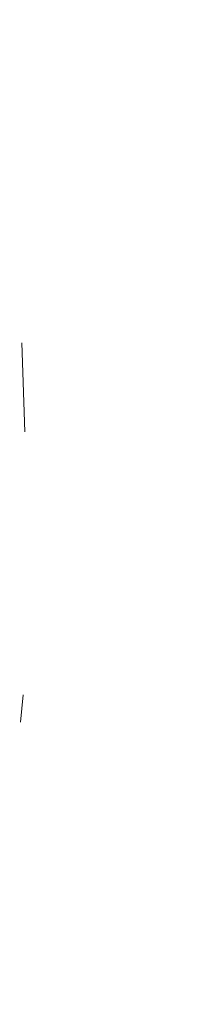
# Model space of a CAD drawing. Header units: millimetres. Extents: x 1962 to 3194, y -795 to -219.
# Tile 257 of 265: x 2846.109 to 2846.647, y -462.663 to -459.595. Entities that reach past the tile are written whole.
import ezdxf

# ---------------------------------------------------------------- set-up
doc = ezdxf.new("R2010")
doc.units = ezdxf.units.MM
doc.linetypes.add('HIDDEN', pattern=[9.525, 6.35, -3.175])
doc.layers.add('A_hatch nawierzchnia', color=253, linetype='Continuous', lineweight=9)
doc.layers.add('A_hidden', color=137, linetype='HIDDEN', lineweight=9)

msp = doc.modelspace()

# ---------------------------------------------------------------- hatches: boundary and pattern name
at = {"layer": 'A_hatch nawierzchnia'}
h = msp.add_hatch(dxfattribs=at)
h.set_pattern_fill('WOOD8', color=256, scale=0.1, angle=90)
h.set_pattern_definition([(439.6952, (-1.9558, 0.7874), (2.539986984, 15.24000244), [0.2839796, -28.1140814]), (90, (-1.905, 1.0668), (-2.54, 2.54), [0.2794, -2.2606]), (108.4349, (-1.905, 1.3462), (-2.53999594, 5.0800011), [0.2409647, -7.7912189]), (262.875, (-1.9812, 1.5748), (2.539995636, 17.780000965), [0.2047824, -20.273353]), (264.8056, (-2.0066, 1.3716), (2.53998787, 25.400001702), [0.2805532, -27.7746638]), (284.0362, (-2.032, 1.0922), (2.53999507, -7.62000139), [0.3141802, -10.1585065]), (99.4623, (-1.9558, 0.9906), (-2.539995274, 12.700001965), [0.1545031, -15.295715]), (443.6598, (-1.9812, 1.143), (-2.54000401, -20.319998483), [0.2300072, -22.7706707]), (275.7106, (-1.9558, 1.3716), (2.54000334, -22.859998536), [0.2552675, -25.2714176]), (258.6901, (-1.9304, 1.1176), (2.539993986, 10.16000191), [0.1295146, -12.8219937]), (444.8056, (-1.9304, 0.5588), (-2.53998787, -25.400001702), [0.2805532, -27.7746638]), (438.6901, (-1.905, 0.8382), (-2.539993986, -10.16000191), [0.2590292, -12.692479]), (90, (-1.8542, 1.0922), (-2.54, 2.54), [0.3048, -2.2352]), (110.556, (-1.8542, 1.397), (-5.07998983, 12.700004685), [0.2170176, -21.4847526]), (93.8141, (-1.9304, 1.6002), (-2.540015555, 35.559998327), [0.3818458, -37.802726]), (444.8056, (-1.9558, 1.9812), (-2.53998787, -25.400001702), [0.2805532, -27.7746638]), (90, (-1.9304, 2.2606), (-2.54, 2.54), [0.2794, -2.2606]), (95.1944, (-1.9304, 1e-16), (-2.53998787, 25.400001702), [0.2805532, -27.7746638]), (444.8056, (-1.9558, 0.2794), (-2.53998787, -25.400001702), [0.2805532, -27.7746638]), (90, (-1.9812, 1e-16), (-2.54, 2.54), [0.1524, -2.3876]), (95.1944, (-1.9812, 0.1524), (-2.53998787, 25.400001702), [0.2805532, -27.7746638]), (90, (-2.0066, 0.4318), (-2.54, 2.54), [0.254, -2.286]), (100.3048, (-2.0066, 0.6858), (2.539986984, -15.24000244), [0.2839796, -28.1140814]), (95.1944, (-2.0574, 0.9652), (-2.53998787, 25.400001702), [0.2805532, -27.7746638]), (444.8056, (-2.0828, 1.2446), (-2.53998787, -25.400001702), [0.2805532, -27.7746638]), (444.8056, (-2.0574, 1.524), (-2.53998787, -25.400001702), [0.2805532, -27.7746638]), (441.8699, (-2.032, 1.8034), (-2.539998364, -15.23999943), [0.3592093, -17.6013008]), (90, (-1.9812, 2.159), (-2.54, 2.54), [0.381, -2.159]), (437.4712, (-0.4572, 2.0574), (2.539998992, 12.700000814), [0.2341753, -23.1834665]), (444.2894, (-0.4064, 2.286), (-2.54000334, -22.859998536), [0.2552675, -25.2714176]), (98.1301, (-0.4572, 2.0574), (-2.539998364, 15.23999943), [0.179606, -17.7809068]), (99.4623, (-0.4826, 2.2352), (-2.539995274, 12.700001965), [0.3090037, -15.1412118]), (90, (-0.5334, 3e-17), (-2.54, 2.54), [0.3048, -2.2352]), (440.5377, (-0.5334, 0.3048), (-2.539995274, -12.700001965), [0.1545031, -15.295715]), (291.8014, (-0.508, 0.4572), (-2.53999977, 7.62000069), [0.136784, -13.541535]), (282.9946, (-0.4572, 0.3302), (-5.079993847, 22.86000195), [0.3388792, -33.5489474]), (442.875, (-0.4572, 2.3368), (-2.539995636, -17.780000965), [0.2047824, -20.273353]), (97.125, (-0.4572, 2.3368), (-2.539995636, 17.780000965), [0.2047824, -20.273353]), (90, (-0.4826, 3e-17), (-2.54, 2.54), [0.2032, -2.3368]), (284.0362, (-0.4826, 0.2032), (2.53999507, -7.62000139), [0.2094535, -10.2632358]), (446.6335, (-0.5588, 0.5588), (-2.540027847, -40.639998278), [0.4325468, -42.8220962]), (447.7094, (-0.5334, 0.9906), (-2.539989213, -60.960000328), [0.635508, -62.9152717]), (93.1798, (-0.508, 1.6256), (-2.5399772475, 43.180001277), [0.4579061, -45.3325967]), (99.4623, (-0.5334, 2.0828), (-2.539995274, 12.700001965), [0.4635068, -14.9867112]), (100.3048, (-0.3048, 2e-17), (2.539986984, -15.24000244), [0.2839796, -28.1140814]), (105.9454, (-0.3556, 0.2794), (2.53999972, -10.16000032), [0.369829, -18.1216503]), (90, (-0.4572, 0.635), (-2.54, 2.54), [0.3302, -2.2098]), (441.8699, (-0.4572, 0.9652), (-2.539998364, -15.23999943), [0.3592093, -17.6013008]), (93.5763, (-0.4064, 1.3208), (-2.539976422, 38.100001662), [0.4071925, -40.3121038]), (441.2538, (-0.4318, 1.7272), (2.54001066, 17.779998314), [0.3340837, -33.0743992]), (435.9638, (-0.381, 2.0574), (-2.53999507, -7.62000139), [0.3141802, -10.1585065]), (90, (-0.3048, 2.3622), (-2.54, 2.54), [0.1778, -2.3622]), (264.8056, (-0.5588, 0.5588), (2.53998787, 25.400001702), [0.5611038, -27.4941132]), (445.2364, (-0.7112, 4e-17), (-2.539978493, -27.940002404), [0.6117133, -29.973938]), (90, (-0.6604, 0.6096), (-2.54, 2.54), [0.5842, -1.9558]), (94.0856, (-0.6604, 1.1938), (-2.539990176, 33.020000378), [0.713011, -34.9375857]), (90, (-0.7112, 1.905), (-2.54, 2.54), [0.635, -1.905]), (97.125, (-0.1778, 1e-17), (-2.539995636, 17.780000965), [0.6143447, -19.8637906]), (96.3402, (-0.254, 0.6096), (-2.54000401, 20.319998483), [0.4600143, -22.5406636]), (447.5104, (-0.3048, 1.0668), (-2.5400453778, -55.8799986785), [0.5847512, -57.8904405]), (443.4802, (-0.2794, 1.651), (-7.6199987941, -66.0399994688), [0.8947861, -88.583902]), (93.0128, (-1.8288, 1e-16), (-2.5400104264, 45.72000003), [0.483268, -47.843529]), (441.8699, (-1.8542, 0.4826), (-2.539998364, -15.23999943), [0.5388153, -17.4216974]), (447.6141, (-1.778, 1.016), (-2.5399562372, -58.4200013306), [0.6101283, -60.4027646]), (100.6197, (-1.7526, 1.6256), (5.080020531, -27.939995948), [0.4134815, -40.9347213]), (90, (-1.8288, 2.032), (-2.54, 2.54), [0.508, -2.032]), (446.8202, (-2.1336, 1e-16), (-2.5399772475, -43.180001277), [0.4579061, -45.3325967]), (96.009, (-2.1082, 0.4572), (2.5399982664, -25.399999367), [0.485267, -48.0413644]), (96.7098, (-2.159, 0.9398), (2.539984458, -22.860002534), [0.4347769, -43.0430178]), (444.2894, (-2.2098, 1.3716), (-2.54000334, -22.859998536), [0.510535, -25.0161501]), (437.9052, (-2.159, 1.8796), (-5.080017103, -22.859996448), [0.3636721, -36.0035932]), (99.4623, (-2.0828, 2.2352), (-2.539995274, 12.700001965), [0.3090037, -15.1412118]), (93.8141, (-1.651, 1e-16), (-2.540015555, 35.559998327), [0.3818458, -37.802726]), (437.1957, (-1.6764, 0.381), (-7.6200187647, -33.019994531), [0.5730494, -56.7319617]), (90, (-1.5494, 0.9398), (-2.54, 2.54), [0.635, -1.905]), (95.4403, (-1.5494, 1.5748), (2.539983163, -27.940000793), [0.535813, -53.0455454]), (96.7098, (-1.6002, 2.1082), (2.539984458, -22.860002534), [0.4347769, -43.0430178]), (90, (-2.3114, 1e-16), (-2.54, 2.54), [0.4318, -2.1082]), (98.1301, (-2.3114, 0.4318), (-2.539998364, 15.23999943), [0.7184212, -17.2420915]), (447.6141, (-2.413, 1.143), (-2.5399562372, -58.4200013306), [0.6101283, -60.4027646]), (444.4725, (-2.3876, 1.7526), (5.0799628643, 53.3400043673), [0.791078, -78.3167725]), (96.8428, (0, 0), (5.0800203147, -43.1799983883), [0.6395568, -63.31601]), (90, (-0.0762, 0.635), (-2.54, 2.54), [0.7112, -1.8288]), (446.3478, (-0.0762, 1.3462), (-5.0799677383, -78.7400023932), [1.1962282, -118.4267151]), (90, (-0.889, 5e-17), (-2.54, 2.54), [0.6096, -1.9304]), (94.7636, (-0.889, 0.6096), (-2.539978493, 27.940002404), [0.6117133, -29.973938]), (448.1524, (-0.9398, 1.2192), (-2.539985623, -76.2000011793), [0.787809, -77.9931486]), (447.2737, (-0.9144, 2.0066), (-2.539989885, -50.800000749), [0.5340045, -52.8664373]), (444.8056, (-1.2954, 8e-17), (-2.53998787, -25.400001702), [0.5611038, -27.4941132]), (90, (-1.2446, 0.5588), (-2.54, 2.54), [0.8128, -1.7272]), (91.9092, (-1.2446, 1.3716), (-2.5400615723, 73.6599975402), [0.7624242, -75.4798973]), (93.5763, (-1.27, 2.1336), (-2.539976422, 38.100001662), [0.4071925, -40.3121038])])
h.paths.add_polyline_path([(2846.1086, -462.6419), (2846.1176, -460.0145), (2846.2076, -460.0145), (2846.1286, -460.2645), (2846.1486, -460.3845), (2846.1286, -461.2645), (2846.1486, -461.3845), (2846.1286, -462.2645), (2846.1486, -462.3845), (2846.1486, -462.6621), (2846.1086, -462.6629)])
at = {"layer": 'A_hidden'}
h = msp.add_hatch(dxfattribs=at)
h.set_pattern_fill('ANGLE', color=256, scale=100)
h.set_pattern_definition([(0, (0, 0), (0, 698.5), [508, -190.5]), (90, (0, 0), (-698.5, 4e-14), [508, -190.5])])
h.paths.add_polyline_path([(2846.2176, -461.2743), (2846.2176, -460.3743), (2846.2176, -460.2743), (2846.2176, -459.9145), (2846.3176, -459.9145), (2846.3176, -459.9245), (2846.3176, -462.2445), (2846.6469, -462.2445), (2846.6469, -462.3845), (2846.2176, -462.3845), (2846.2176, -462.3743), (2846.2176, -462.2743), (2846.2176, -461.3743)])
h.paths.add_polyline_path([(2846.3176, -459.7945), (2846.3176, -459.7745), (2846.3176, -459.7345), (2846.6469, -459.7345), (2846.6469, -459.5945), (2846.2386, -459.5945), (2846.2176, -459.5945), (2846.2176, -459.7945)])

doc.saveas('drawing.dxf')
